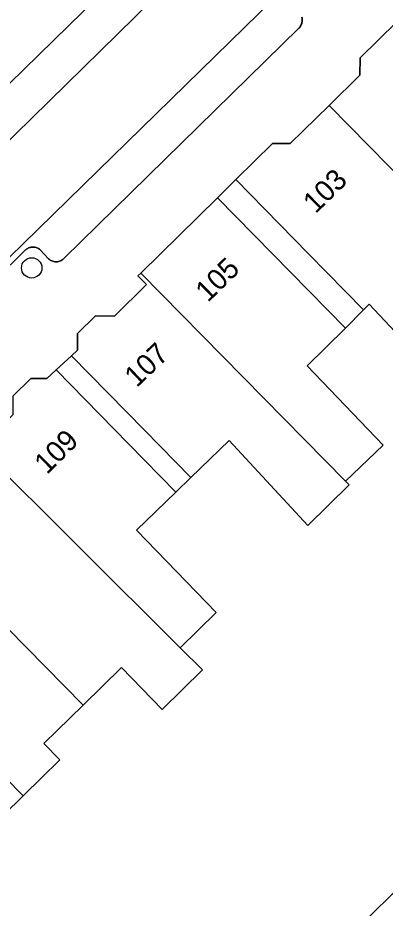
# Model space of a CAD drawing. Extents: x 160856 to 161310, y 384024 to 384878.
# Drawn here: x 161083.27 to 161100.91, y 384640.66 to 384683.44 of the extents above; entities that cross this region are included whole.
import ezdxf

# ---------------------------------------------------------------- set-up
doc = ezdxf.new("R2010")
doc.units = 0
for name, color, linetype in [('IMGEO_Boom', 7, 'Continuous'), ('IMGEO_Erf', 7, 'Continuous'), ('IMGEO_Pand', 7, 'Continuous'), ('IMGEO_Pand_nummerreeks', 7, 'Continuous'), ('IMGEO_Pand_overbouw', 7, 'Continuous'), ('IMGEO_Parkeervlak_open', 7, 'Continuous'), ('IMGEO_Rijbaan_lokaal_gesloten', 7, 'Continuous'), ('IMGEO_Voetpad_open', 7, 'Continuous')]:
    doc.layers.add(name, color=color, linetype=linetype)

msp = doc.modelspace()

# ---------------------------------------------------------------- linework, layer by layer
at = {"layer": 'IMGEO_Boom'}
msp.add_circle((161083.935, 384671.424), 0.489, dxfattribs=at)
at = {"layer": 'IMGEO_Erf'}
for points in [[(161092.854, 384674.784), (161096.358, 384671.217), (161098.999, 384668.527), (161099.868, 384669.416), (161097.234, 384672.099), (161093.732, 384675.668)], [(161085.106, 384666.524), (161088.603, 384662.951), (161090.858, 384660.647), (161091.573, 384661.346), (161089.346, 384663.621), (161085.849, 384667.195)]]:
    msp.add_lwpolyline(points, close=True, dxfattribs=at)
for points in [[(161102.12, 384667.565), (161100.137, 384669.681), (161099.868, 384669.416), (161098.999, 384668.527), (161097.162, 384666.716), (161100.811, 384662.902), (161099.004, 384661.173), (161099.173, 384661.001), (161097.19, 384659.052), (161093.414, 384663.126), (161091.573, 384661.346), (161090.858, 384660.647), (161088.969, 384658.818), (161092.786, 384654.859), (161091.066, 384653.171), (161092.135, 384652.106), (161090.2, 384650.207), (161088.242, 384652.221), (161086.407, 384650.417), (161084.521, 384648.564), (161085.285, 384647.785), (161083.528, 384646.059), (161079.815, 384642.413)], [(161099.614, 384639.723), (161101.873, 384641.942)]]:
    msp.add_lwpolyline(points, dxfattribs=at)
at = {"layer": 'IMGEO_Pand'}
for points in [[(161101.449, 384683.236), (161099.704, 384681.523), (161099.696, 384680.686), (161098.216, 384679.233), (161107.726, 384669.559), (161109.481, 384671.203), (161106.023, 384674.959), (161107.775, 384676.801)], [(161098.216, 384679.233), (161096.345, 384677.396), (161095.5, 384677.404), (161093.732, 384675.668), (161097.234, 384672.099), (161099.868, 384669.416), (161100.137, 384669.681), (161102.12, 384667.565), (161103.83, 384669.167), (161105.456, 384667.432), (161107.726, 384669.559)], [(161096.358, 384671.217), (161092.854, 384674.784), (161089.176, 384671.172), (161099.004, 384661.173), (161100.811, 384662.902), (161097.162, 384666.716), (161098.999, 384668.527)], [(161089.176, 384671.172), (161089.036, 384671.035), (161089.442, 384670.621), (161087.903, 384669.11), (161086.996, 384669.119), (161086.135, 384668.272), (161086.127, 384667.473), (161085.849, 384667.195), (161089.346, 384663.621), (161091.573, 384661.346), (161093.414, 384663.126), (161097.19, 384659.052), (161099.173, 384661.001), (161099.004, 384661.173)], [(161081.413, 384662.783), (161091.066, 384653.171), (161092.786, 384654.859), (161088.969, 384658.818), (161090.858, 384660.647), (161088.603, 384662.951), (161085.106, 384666.524), (161084.662, 384666.101), (161083.9, 384666.108), (161083.032, 384665.256), (161083.024, 384664.365)], [(161081.413, 384662.783), (161079.67, 384661.072), (161078.831, 384661.079), (161077.352, 384659.628), (161086.407, 384650.417), (161088.242, 384652.221), (161090.2, 384650.207), (161092.135, 384652.106), (161091.066, 384653.171)], [(161074.12, 384655.63), (161083.528, 384646.059), (161085.285, 384647.785), (161084.521, 384648.564), (161086.407, 384650.417), (161077.352, 384659.628), (161075.683, 384657.989), (161075.675, 384657.157)], [(161074.12, 384655.63), (161072.375, 384653.917), (161071.527, 384653.925), (161070.668, 384653.081), (161070.66, 384652.18), (161070.398, 384651.922), (161073.917, 384648.37), (161076.117, 384646.148), (161079.815, 384642.413), (161083.528, 384646.059)], [(161116.593, 384641.867), (161103.83, 384643.176), (161103.487, 384643.528), (161101.873, 384641.942), (161099.614, 384639.723), (161099.122, 384639.241), (161103.042, 384635.508), (161115.812, 384634.245)]]:
    msp.add_lwpolyline(points, close=True, dxfattribs=at)
at = {"layer": 'IMGEO_Pand_overbouw'}
for points in [[(161093.732, 384675.668), (161092.854, 384674.784), (161096.358, 384671.217), (161098.999, 384668.527), (161099.868, 384669.416), (161097.234, 384672.099)], [(161085.106, 384666.524), (161088.603, 384662.951), (161090.858, 384660.647), (161091.573, 384661.346), (161089.346, 384663.621), (161085.849, 384667.195)]]:
    msp.add_lwpolyline(points, close=True, dxfattribs=at)
at = {"layer": 'IMGEO_Parkeervlak_open'}
for points in [[(161045.943, 384641.353), (161047.62, 384642.996), (161093.847, 384688.359), (161094.179, 384688.665), (161098.356, 384692.696)], [(161100.553, 384689.329), (161096.984, 384685.767), (161048.906, 384638.739)], [(161091.379, 384688.627), (161080.008, 384677.5)], [(161080.763, 384669.459), (161083.642, 384672.284), (161083.67, 384672.309), (161083.706, 384672.337), (161083.745, 384672.361), (161083.786, 384672.381), (161083.828, 384672.398), (161083.872, 384672.411), (161083.916, 384672.42), (161083.962, 384672.425), (161084.007, 384672.426), (161084.052, 384672.423), (161084.097, 384672.416), (161084.142, 384672.404), (161084.185, 384672.389), (161084.226, 384672.371), (161084.266, 384672.348), (161084.303, 384672.322), (161084.338, 384672.293), (161084.747, 384671.857), (161084.782, 384671.827), (161084.82, 384671.799), (161084.861, 384671.776), (161084.903, 384671.756), (161084.947, 384671.74), (161084.992, 384671.728), (161085.038, 384671.72), (161085.084, 384671.716), (161085.131, 384671.716), (161085.178, 384671.721), (161085.224, 384671.729), (161085.269, 384671.742), (161085.312, 384671.758), (161085.354, 384671.779), (161085.394, 384671.803), (161085.432, 384671.831), (161085.467, 384671.861), (161085.497, 384671.893), (161096.768, 384682.94), (161096.802, 384682.979), (161096.832, 384683.021), (161096.859, 384683.066), (161096.881, 384683.113), (161096.899, 384683.161), (161096.913, 384683.212), (161096.922, 384683.263), (161096.927, 384683.314), (161096.927, 384683.366), (161096.922, 384683.418), (161096.913, 384683.469)]]:
    msp.add_lwpolyline(points, dxfattribs=at)
at = {"layer": 'IMGEO_Rijbaan_lokaal_gesloten'}
msp.add_lwpolyline([(161045.97, 384635.823), (161048.906, 384638.739), (161096.984, 384685.767), (161094.179, 384688.665), (161093.847, 384688.359), (161047.62, 384642.996), (161045.943, 384641.353), (161041.622, 384637.072), (161035.757, 384631.338), (161021.935, 384619.355), (161000, 384600.273), (160978.384, 384581.429), (160977.321, 384580.465), (160976.957, 384580.135), (160976.745, 384579.943)], dxfattribs=at)
at = {"layer": 'IMGEO_Voetpad_open'}
for points in [[(161083.032, 384665.256), (161083.9, 384666.108), (161084.662, 384666.101), (161085.106, 384666.524), (161085.849, 384667.195), (161086.127, 384667.473), (161086.135, 384668.272), (161086.996, 384669.119), (161087.903, 384669.11), (161089.442, 384670.621), (161089.036, 384671.035), (161089.176, 384671.172), (161092.854, 384674.784), (161093.732, 384675.668), (161095.5, 384677.404), (161096.345, 384677.396), (161098.216, 384679.233), (161099.696, 384680.686), (161099.704, 384681.523), (161101.449, 384683.236), (161107.617, 384689.293)], [(161080.008, 384677.5), (161091.379, 384688.627)], [(161096.913, 384683.469), (161096.922, 384683.418), (161096.927, 384683.366), (161096.927, 384683.314), (161096.922, 384683.263), (161096.913, 384683.212), (161096.899, 384683.161), (161096.881, 384683.113), (161096.859, 384683.066), (161096.832, 384683.021), (161096.802, 384682.979), (161096.768, 384682.94), (161085.497, 384671.893), (161085.467, 384671.861), (161085.432, 384671.831), (161085.394, 384671.803), (161085.354, 384671.779), (161085.312, 384671.758), (161085.269, 384671.742), (161085.224, 384671.729), (161085.178, 384671.721), (161085.131, 384671.716), (161085.084, 384671.716), (161085.038, 384671.72), (161084.992, 384671.728), (161084.947, 384671.74), (161084.903, 384671.756), (161084.861, 384671.776), (161084.82, 384671.799), (161084.782, 384671.827), (161084.747, 384671.857), (161084.338, 384672.293), (161084.303, 384672.322), (161084.266, 384672.348), (161084.226, 384672.371), (161084.185, 384672.389), (161084.142, 384672.404), (161084.097, 384672.416), (161084.052, 384672.423), (161084.007, 384672.426), (161083.962, 384672.425), (161083.916, 384672.42), (161083.872, 384672.411), (161083.828, 384672.398), (161083.786, 384672.381), (161083.745, 384672.361), (161083.706, 384672.337), (161083.67, 384672.309), (161083.642, 384672.284), (161080.763, 384669.459)]]:
    msp.add_lwpolyline(points, dxfattribs=at)

# ---------------------------------------------------------------- texts
at = {"layer": 'IMGEO_Pand_nummerreeks'}
for s, rotation, p in [('103', 44.473, (161097.562, 384673.995)), ('105', 44.4787, (161092.395, 384669.736)), ('107', 43.6365, (161088.978, 384665.646)), ('109', 44.7928, (161084.665, 384661.464))]:
    msp.add_text(s, height=1, rotation=rotation, dxfattribs=at).set_placement(p)

doc.saveas('drawing.dxf')
